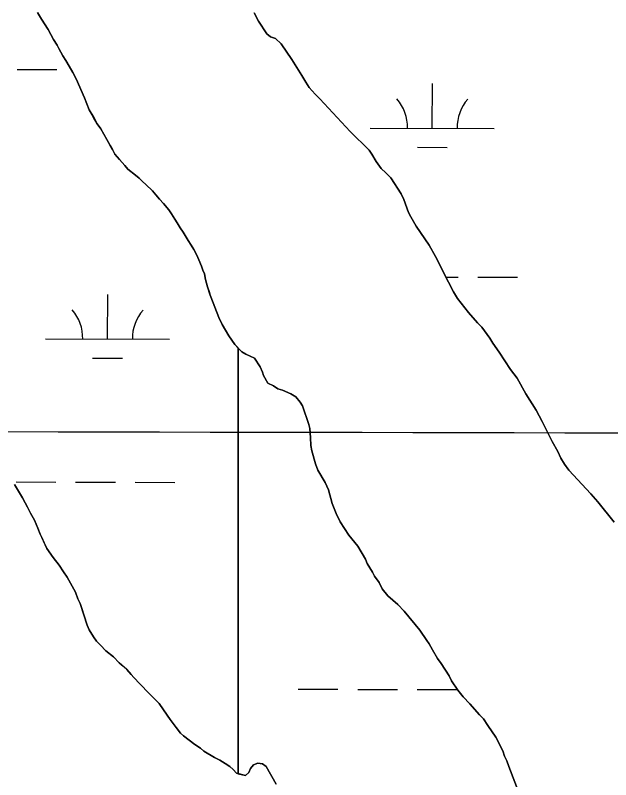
# Model space of a CAD drawing. Extents: x 3161514 to 3199414, y 831166 to 856601.
# Drawn here: x 3195461 to 3195941, y 848392 to 849009 of the extents above; entities that cross this region are included whole.
import ezdxf

# ---------------------------------------------------------------- set-up
doc = ezdxf.new("R2010")
doc.units = 0
for name, color, linetype in [('V-GRID-MAJR', 7, 'Continuous'), ('V-SITE-VEGE', 7, 'Continuous'), ('V-TOPO-SHOR', 7, 'Continuous'), ('V-WETL-SWMP', 7, 'Continuous')]:
    doc.layers.add(name, color=color, linetype=linetype)

msp = doc.modelspace()

# ---------------------------------------------------------------- linework, layer by layer
at = {"layer": 'V-GRID-MAJR'}
msp.add_spline([(3165741.648, 848757.608), (3170973.071, 848741.248), (3176204.497, 848725.65), (3181435.9250000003, 848710.812), (3186667.355, 848696.736), (3191898.788, 848683.42), (3197130.222, 848670.865), (3197130.223, 848670.865)], degree=3, dxfattribs=at)
at = {"layer": 'V-SITE-VEGE'}
for p, q in [((3195653.608, 849010.464), (3195657.045, 849003.851)), ((3195657.045, 849003.851), (3195663.926, 848993.4940000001)), ((3195663.926, 848993.4940000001), (3195666.795, 848991.1900000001)), ((3195666.795, 848991.1900000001), (3195670.816, 848989.748)), ((3195670.816, 848989.7479999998), (3195675.407, 848985.4289999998)), ((3195675.407, 848985.4289999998), (3195684.007, 848972.775)), ((3195684.007, 848972.775), (3195692.0330000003, 848960.116)), ((3195692.0330000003, 848960.116), (3195695.185, 848954.652)), ((3195695.185, 848954.652), (3195698.052, 848950.337)), ((3195698.052, 848950.337), (3195702.928, 848944.8709999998)), ((3195702.928, 848944.8709999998), (3195706.6580000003, 848941.1290000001)), ((3195706.6580000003, 848941.1290000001), (3195731.041, 848914.939)), ((3195731.041, 848914.939), (3195746.2460000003, 848899.6859999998)), ((3195746.2460000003, 848899.6859999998), (3195748.539, 848896.5239999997)), ((3195748.539, 848896.5239999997), (3195751.98, 848890.769)), ((3195751.98, 848890.769), (3195755.99, 848885.0159999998)), ((3195755.99, 848885.0159999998), (3195759.723, 848881.561)), ((3195759.723, 848881.561), (3195763.74, 848877.5299999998)), ((3195763.74, 848877.5299999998), (3195772.052, 848864.587)), ((3195772.052, 848864.587), (3195774.344, 848859.9849999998)), ((3195774.344, 848859.9849999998), (3195778.063, 848849.635)), ((3195778.063, 848849.635), (3195780.068, 848845.897)), ((3195780.068, 848845.897), (3195784.367, 848838.4180000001)), ((3195784.367, 848838.4180000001), (3195794.687, 848823.1719999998)), ((3195794.687, 848823.1719999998), (3195799.846, 848813.969)), ((3195799.846, 848813.969), (3195804.143, 848805.627)), ((3195804.143, 848805.627), (3195807.866, 848797.8629999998)), ((3195807.866, 848797.8629999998), (3195810.4420000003, 848793.261)), ((3195810.4420000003, 848793.261), (3195814.454, 848785.4969999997)), ((3195814.454, 848785.4969999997), (3195817.606, 848780.0309999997)), ((3195817.606, 848780.0309999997), (3195826.4960000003, 848768.8099999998)), ((3195826.4960000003, 848768.8099999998), (3195833.667, 848760.4670000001)), ((3195833.667, 848760.4670000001), (3195837.109, 848757.0139999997)), ((3195837.109, 848757.0139999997), (3195843.7060000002, 848748.095)), ((3195843.7060000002, 848748.095), (3195845.998, 848744.066)), ((3195845.998, 848744.066), (3195851.1580000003, 848736.876)), ((3195643.686, 848737.2079999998), (3195640.776, 848740.1279999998)), ((3195640.776, 848740.1279999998), (3195640.776, 848396.886)), ((3195646.846, 848735.1899999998), (3195643.686, 848737.2079999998)), ((3195650.293, 848733.748), (3195646.846, 848735.1899999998)), ((3195851.1580000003, 848736.876), (3195860.3310000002, 848722.779)), ((3195653.735, 848732.0179999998), (3195650.293, 848733.748)), ((3195658.325, 848725.1140000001), (3195653.735, 848732.0179999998)), ((3195660.33, 848720.801), (3195658.325, 848725.1140000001)), ((3195860.3310000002, 848722.779), (3195865.779, 848715.876)), ((3195661.186, 848717.9280000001), (3195660.33, 848720.801)), ((3195664.625, 848711.8859999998), (3195661.186, 848717.9280000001)), ((3195669.218, 848709.5800000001), (3195664.625, 848711.8859999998)), ((3195865.779, 848715.876), (3195872.656, 848703.221)), ((3195672.663, 848707.2760000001), (3195669.218, 848709.5800000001)), ((3195676.396, 848706.121), (3195672.663, 848707.2760000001)), ((3195683.29, 848703.235), (3195676.396, 848706.121)), ((3195687.308, 848700.927), (3195683.29, 848703.235)), ((3195690.751, 848696.6140000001), (3195687.308, 848700.927)), ((3195872.656, 848703.221), (3195880.967, 848689.9889999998)), ((3195692.469, 848693.4500000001), (3195690.751, 848696.6140000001)), ((3195697.6180000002, 848678.4999999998), (3195692.469, 848693.4500000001)), ((3195880.967, 848689.9889999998), (3195885.839, 848681.074)), ((3195885.839, 848681.074), (3195893.857, 848664.6819999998)), ((3195698.474, 848675.3369999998), (3195697.6180000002, 848678.4999999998)), ((3195699.037, 848668.1529999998), (3195698.474, 848675.3369999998)), ((3195699.3140000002, 848661.5439999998), (3195699.037, 848668.1529999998)), ((3195700.17, 848657.2309999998), (3195699.3140000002, 848661.5439999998)), ((3195893.857, 848664.6819999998), (3195898.443, 848656.6290000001)), ((3195703.0270000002, 848646.8829999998), (3195700.17, 848657.2309999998)), ((3195898.443, 848656.6290000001), (3195901.021, 848651.452)), ((3195901.021, 848651.452), (3195903.886, 848646.561)), ((3195705.0300000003, 848641.7069999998), (3195703.0270000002, 848646.8829999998)), ((3195903.886, 848646.561), (3195907.327, 848641.6699999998)), ((3195710.762, 848631.6410000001), (3195705.0300000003, 848641.7069999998)), ((3195907.327, 848641.6699999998), (3195925.114, 848622.6769999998)), ((3195713.625, 848625.8889999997), (3195710.762, 848631.6410000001)), ((3195716.482, 848614.6779999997), (3195713.625, 848625.8889999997)), ((3195925.114, 848622.6769999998), (3195930.848, 848616.06)), ((3195719.63, 848606.627), (3195716.482, 848614.6779999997)), ((3195930.848, 848616.06), (3195944.041, 848599.6599999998)), ((3195723.066, 848600.012), (3195719.63, 848606.627)), ((3195729.946, 848589.3689999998), (3195723.066, 848600.012)), ((3195732.239, 848586.2039999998), (3195729.946, 848589.3689999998)), ((3195737.114, 848580.4500000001), (3195732.239, 848586.2039999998)), ((3195743.419, 848569.806), (3195737.114, 848580.4500000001)), ((3195744.853, 848566.3569999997), (3195743.419, 848569.806)), ((3195749.1520000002, 848559.453), (3195744.853, 848566.3569999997)), ((3195750.583, 848556.289), (3195749.1520000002, 848559.453)), ((3195754.311, 848551.112), (3195750.583, 848556.289)), ((3195756.8850000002, 848545.935), (3195754.311, 848551.112)), ((3195761.511, 848540.421), (3195756.8850000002, 848545.935)), ((3195769.511, 848533.272), (3195761.511, 848540.421)), ((3195774.676, 848528.09), (3195769.511, 848533.272)), ((3195787.294, 848512.5499999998), (3195774.676, 848528.09)), ((3195792.739, 848504.2109999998), (3195787.294, 848512.5499999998)), ((3195794.748, 848501.622), (3195792.739, 848504.2109999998)), ((3195797.327, 848496.733), (3195794.748, 848501.622)), ((3195801.339, 848489.8279999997), (3195797.327, 848496.733)), ((3195804.4930000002, 848485.801), (3195801.339, 848489.8279999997)), ((3195810.799, 848475.735), (3195804.4930000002, 848485.801)), ((3195812.804, 848471.7089999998), (3195810.799, 848475.735)), ((3195817.964, 848464.23), (3195812.804, 848471.7089999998)), ((3195822.265, 848458.761), (3195817.964, 848464.23)), ((3195827.428, 848453.2930000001), (3195822.265, 848458.761)), ((3195835.461, 848444.3719999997), (3195827.428, 848453.2930000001)), ((3195838.617, 848441.2079999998), (3195835.461, 848444.3719999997)), ((3195842.055, 848435.742), (3195838.617, 848441.2079999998)), ((3195848.65, 848426.2490000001), (3195842.055, 848435.742)), ((3195854.091, 848415.3209999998), (3195848.65, 848426.2490000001)), ((3195855.523, 848411.0079999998), (3195854.091, 848415.3209999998)), ((3195857.528, 848407.269), (3195855.523, 848411.0079999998)), ((3195650.536, 848400.9550000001), (3195653.127, 848404.111)), ((3195653.127, 848404.111), (3195656.578, 848405.253)), ((3195656.578, 848405.253), (3195660.3140000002, 848404.961)), ((3195660.3140000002, 848404.9609999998), (3195663.183, 848402.6589999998)), ((3195663.183, 848402.6589999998), (3195671.207, 848388.564)), ((3195858.957, 848402.6709999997), (3195857.528, 848407.269)), ((3195867.256, 848380.8169999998), (3195858.957, 848402.6709999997)), ((3195640.776, 848396.886), (3195646.506, 848395.501)), ((3195646.506, 848395.5009999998), (3195649.381, 848397.795)), ((3195649.381, 848397.795), (3195650.536, 848400.9550000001))]:
    msp.add_line(p, q, dxfattribs=at)
for points in [[(3195600.448, 848826.971), (3195596.236, 848833.527), (3195593.971, 848837.046), (3195591.54, 848841.203), (3195589.596, 848844.242), (3195587.003, 848848.4), (3195584.74, 848851.5970000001), (3195580.38, 848856.708), (3195577.146, 848860.38), (3195574.4, 848863.735), (3195571.494, 848866.93), (3195566.329, 848872.036), (3195563.427, 848874.587), (3195560.842, 848877.137), (3195557.94, 848879.5310000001), (3195551.815, 848884.471), (3195549.23, 848887.346), (3195544.87, 848892.296), (3195541.315, 848896.4500000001), (3195539.207, 848900.29), (3195537.423, 848903.4890000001), (3195534.828, 848908.451), (3195529.805, 848916.926), (3195527.054, 848920.9230000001), (3195524.1380000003, 848926.041), (3195520.5700000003, 848932.441), (3195516.665, 848942.049), (3195513.736, 848948.772), (3195511.133, 848954.857), (3195509.6750000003, 848957.736), (3195507.4020000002, 848962.539), (3195504.483, 848967.659), (3195501.569, 848972.136), (3195499.302, 848975.816), (3195497.68, 848978.693), (3195496.058, 848981.733), (3195494.6, 848984.452), (3195491.843, 848989.091), (3195489.576, 848993.091), (3195487.466, 848997.093), (3195481.961, 849005.5650000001), (3195478.883, 849010.685)], [(3195460.22, 848630.214), (3195466.751, 848619.351), (3195468.8170000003, 848615.2760000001), (3195470.882, 848611.88), (3195473.294, 848607.127), (3195476.3910000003, 848601.353), (3195479.1520000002, 848594.898), (3195480.88, 848590.1410000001), (3195482.258, 848587.4230000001), (3195484.325, 848583.008), (3195486.395, 848578.5920000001), (3195491.546, 848571.127), (3195496.349, 848565.024), (3195499.785, 848559.593), (3195502.876, 848555.525), (3195509.415, 848543.299), (3195511.489, 848537.861), (3195513.214, 848534.1240000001), (3195514.598, 848530.044), (3195516.3310000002, 848524.947), (3195518.7600000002, 848516.787), (3195520.484, 848513.0480000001), (3195523.923, 848507.279), (3195526.325, 848503.885), (3195529.752, 848500.5), (3195533.864, 848496.094), (3195540.022, 848491.02), (3195544.8170000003, 848486.278), (3195547.899, 848483.571), (3195550.977, 848480.8640000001), (3195554.407, 848476.7980000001), (3195556.464, 848474.425), (3195561.2600000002, 848469.344), (3195568.799, 848461.551), (3195577.019, 848453.422), (3195580.454, 848448.333), (3195585.947, 848440.53), (3195588.349, 848437.479), (3195590.751, 848434.085), (3195594.182, 848429.6780000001), (3195596.58, 848427.306), (3195605.816, 848420.5480000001), (3195610.256, 848417.507), (3195612.997, 848415.139), (3195621.541, 848410.078), (3195625.981, 848407.719), (3195630.083, 848405.018), (3195633.843, 848402.654), (3195636.5810000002, 848400.285), (3195639.324, 848397.238), (3195640.776, 848396.886), (3195640.776, 848740.128), (3195637.951, 848742.962), (3195633.077, 848750.155), (3195627.918, 848759.072), (3195625.055, 848764.823), (3195618.708, 848781.567), (3195618.186, 848782.937), (3195617.205, 848785.821), (3195615.903, 848789.6630000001), (3195614.264, 848795.432), (3195613.437, 848799.921), (3195612.296, 848802.965), (3195610.994, 848806.328), (3195608.878, 848811.452), (3195607.254, 848814.9720000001), (3195604.821, 848819.773), (3195602.875, 848823.131), (3195600.448, 848826.971)]]:
    msp.add_lwpolyline(points, dxfattribs=at)
at = {"layer": 'V-TOPO-SHOR'}
for points in [[(3195478.883, 849010.685), (3195481.961, 849005.5650000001), (3195487.466, 848997.093), (3195489.576, 848993.091), (3195491.843, 848989.091), (3195494.6, 848984.452), (3195496.058, 848981.733), (3195497.68, 848978.693), (3195499.302, 848975.814), (3195501.569, 848972.136), (3195504.483, 848967.659), (3195507.4020000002, 848962.539), (3195509.6750000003, 848957.736), (3195511.1350000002, 848954.857), (3195513.736, 848948.772), (3195516.665, 848942.049), (3195518.617, 848937.246), (3195520.5700000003, 848932.441), (3195524.1380000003, 848926.041), (3195527.054, 848920.9230000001), (3195529.805, 848916.926), (3195534.828, 848908.449), (3195537.423, 848903.4890000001), (3195539.207, 848900.29), (3195541.315, 848896.4500000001), (3195544.87, 848892.296), (3195549.23, 848887.346), (3195551.815, 848884.471), (3195557.94, 848879.5310000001), (3195560.842, 848877.139), (3195563.427, 848874.587), (3195566.329, 848872.036), (3195571.494, 848866.93), (3195574.4, 848863.735), (3195577.146, 848860.38), (3195580.378, 848856.708), (3195584.74, 848851.5970000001), (3195587.003, 848848.4), (3195589.596, 848844.242), (3195591.54, 848841.2050000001), (3195593.971, 848837.046), (3195596.236, 848833.527), (3195600.446, 848826.971), (3195602.875, 848823.133), (3195604.821, 848819.773), (3195607.254, 848814.9720000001), (3195608.878, 848811.452), (3195610.994, 848806.328), (3195612.296, 848802.965), (3195613.437, 848799.921), (3195614.264, 848795.432), (3195615.903, 848789.6630000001), (3195617.207, 848785.821), (3195618.186, 848782.937), (3195618.708, 848781.567)], [(3195907.327, 848641.67), (3195903.886, 848646.561), (3195901.021, 848651.452), (3195898.443, 848656.6290000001), (3195893.857, 848664.682), (3195885.839, 848681.074), (3195880.967, 848689.9890000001), (3195872.656, 848703.221), (3195865.779, 848715.876), (3195860.3310000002, 848722.779), (3195851.1580000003, 848736.876), (3195845.998, 848744.066), (3195843.7060000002, 848748.095), (3195837.109, 848757.014), (3195833.667, 848760.4670000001), (3195826.4960000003, 848768.81), (3195817.606, 848780.0310000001), (3195814.454, 848785.497), (3195810.444, 848793.261), (3195807.866, 848797.863), (3195804.143, 848805.627), (3195799.846, 848813.969), (3195794.687, 848823.172), (3195784.367, 848838.4180000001), (3195780.068, 848845.897), (3195778.063, 848849.635), (3195774.344, 848859.985), (3195772.052, 848864.587), (3195763.74, 848877.53), (3195759.723, 848881.561), (3195755.992, 848885.0160000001), (3195751.98, 848890.769), (3195748.539, 848896.5210000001), (3195746.2460000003, 848899.686), (3195731.041, 848914.939), (3195706.6580000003, 848941.1290000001), (3195702.928, 848944.871), (3195698.052, 848950.337), (3195695.185, 848954.652), (3195692.0330000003, 848960.116), (3195684.007, 848972.773), (3195675.407, 848985.429), (3195670.816, 848989.748), (3195666.795, 848991.1900000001), (3195663.926, 848993.4940000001), (3195657.0470000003, 849003.851), (3195653.608, 849010.464)], [(3195618.708, 848781.567), (3195625.055, 848764.823), (3195627.918, 848759.072), (3195633.077, 848750.155), (3195637.951, 848742.962), (3195643.688, 848737.208), (3195646.846, 848735.1900000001), (3195650.293, 848733.748), (3195653.737, 848732.018), (3195658.325, 848725.1140000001), (3195660.33, 848720.801), (3195661.186, 848717.926), (3195664.625, 848711.886), (3195669.218, 848709.5800000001), (3195672.663, 848707.2760000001), (3195676.396, 848706.121), (3195683.288, 848703.235), (3195687.308, 848700.929), (3195690.751, 848696.6140000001), (3195692.469, 848693.4500000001), (3195697.6180000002, 848678.5), (3195698.474, 848675.337), (3195699.037, 848668.153), (3195699.3140000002, 848661.544), (3195700.17, 848657.231), (3195703.0270000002, 848646.883), (3195705.0300000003, 848641.707), (3195710.762, 848631.6410000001), (3195713.625, 848625.889), (3195716.482, 848614.6780000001), (3195719.63, 848606.627), (3195723.066, 848600.012), (3195729.946, 848589.3690000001), (3195732.239, 848586.204), (3195737.116, 848580.4500000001), (3195743.419, 848569.806), (3195744.853, 848566.357), (3195749.1520000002, 848559.453), (3195750.583, 848556.289), (3195754.311, 848551.112), (3195756.887, 848545.935), (3195761.511, 848540.421), (3195769.511, 848533.272), (3195774.676, 848528.09), (3195787.294, 848512.552), (3195792.739, 848504.211), (3195794.748, 848501.622), (3195797.327, 848496.733), (3195801.339, 848489.8300000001), (3195804.4930000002, 848485.801), (3195810.799, 848475.735), (3195812.804, 848471.709), (3195817.964, 848464.23), (3195822.265, 848458.761), (3195827.428, 848453.2930000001), (3195835.461, 848444.372), (3195838.617, 848441.208), (3195842.055, 848435.742), (3195848.65, 848426.2490000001), (3195854.091, 848415.321), (3195855.523, 848411.008), (3195857.528, 848407.269), (3195858.957, 848402.671), (3195867.256, 848380.817)], [(3195944.041, 848599.66), (3195930.848, 848616.058), (3195925.114, 848622.677), (3195907.327, 848641.67)], [(3195460.22, 848630.214), (3195466.751, 848619.351), (3195468.8170000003, 848615.2760000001), (3195470.882, 848611.88), (3195473.292, 848607.127), (3195476.3910000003, 848601.353), (3195479.1520000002, 848594.898), (3195480.88, 848590.1410000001), (3195482.258, 848587.4230000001), (3195484.327, 848583.008), (3195486.395, 848578.5920000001), (3195491.546, 848571.127), (3195496.349, 848565.024), (3195499.785, 848559.593), (3195502.874, 848555.523), (3195509.415, 848543.299), (3195511.489, 848537.861), (3195513.214, 848534.1240000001), (3195514.598, 848530.044), (3195516.3310000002, 848524.947), (3195518.7600000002, 848516.785), (3195520.484, 848513.0480000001), (3195523.923, 848507.279), (3195526.325, 848503.885), (3195529.752, 848500.5), (3195533.864, 848496.094), (3195540.022, 848491.02), (3195544.8170000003, 848486.278), (3195547.899, 848483.571), (3195550.977, 848480.8640000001), (3195554.407, 848476.796), (3195556.464, 848474.425), (3195561.2600000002, 848469.341), (3195568.799, 848461.551), (3195572.909, 848457.488), (3195577.019, 848453.422), (3195580.454, 848448.333), (3195585.947, 848440.53), (3195588.349, 848437.479), (3195590.751, 848434.085), (3195594.182, 848429.6780000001), (3195596.58, 848427.306), (3195605.8140000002, 848420.5480000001), (3195610.258, 848417.507), (3195612.997, 848415.139), (3195618.123, 848412.1020000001), (3195621.541, 848410.078), (3195625.981, 848407.719), (3195630.083, 848405.018), (3195633.843, 848402.654), (3195636.5810000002, 848400.285), (3195639.324, 848397.235)], [(3195639.324, 848397.235), (3195646.506, 848395.501), (3195649.381, 848397.795), (3195650.536, 848400.9550000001), (3195653.127, 848404.111), (3195656.578, 848405.253), (3195660.3140000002, 848404.961), (3195663.183, 848402.659), (3195671.207, 848388.564)]]:
    msp.add_lwpolyline(points, dxfattribs=at)
at = {"layer": 'V-WETL-SWMP'}
for p, q in [((3195462.5338066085, 848964.8374840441), (3195494.5336787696, 848964.7490757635)), ((3195797.2482412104, 848917.4826345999), (3195797.3476639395, 848953.4824456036)), ((3195747.24844096, 848917.6207725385), (3195847.2480414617, 848917.3444966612)), ((3195785.205672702, 848902.0848687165), (3195809.205576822, 848902.0185625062)), ((3195808.1298997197, 848797.381285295), (3195818.0725515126, 848797.353816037)), ((3195834.0724875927, 848797.3096118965), (3195866.072359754, 848797.2212036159)), ((3195535.3415441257, 848747.3928159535), (3195535.440966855, 848783.3926269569)), ((3195485.341743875, 848747.530953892), (3195585.341344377, 848747.254678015)), ((3195523.2989756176, 848731.9950500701), (3195547.298879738, 848731.9287438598)), ((3195461.6150439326, 848632.1642305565), (3195493.6149160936, 848632.075822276)), ((3195509.6148521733, 848632.0316181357), (3195541.614724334, 848631.9432098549)), ((3195557.6146604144, 848631.8990057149), (3195589.6145325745, 848631.810597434)), ((3195689.154300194, 848465.0341956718), (3195721.1541723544, 848464.9457873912)), ((3195737.154108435, 848464.9015832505), (3195769.153980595, 848464.8131749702)), ((3195785.1539166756, 848464.76897083), (3195817.153788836, 848464.6805625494))]:
    msp.add_line(p, q, dxfattribs=at)
for points in [[(3195491.844, 848989.0920000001), (3195489.575, 848993.091), (3195487.466, 848997.0920000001), (3195481.961, 849005.566), (3195478.883, 849010.685)], [(3195653.608, 849010.465), (3195657.046, 849003.851), (3195663.926, 848993.495), (3195666.795, 848991.191), (3195670.816, 848989.748), (3195675.407, 848985.43), (3195684.007, 848972.773), (3195692.0330000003, 848960.117), (3195695.185, 848954.652), (3195698.052, 848950.337), (3195702.928, 848944.87), (3195706.6580000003, 848941.128), (3195731.041, 848914.9400000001), (3195746.2460000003, 848899.686), (3195748.54, 848896.5210000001), (3195751.9790000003, 848890.768), (3195755.9930000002, 848885.015), (3195759.723, 848881.561), (3195763.74, 848877.5310000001), (3195772.052, 848864.587), (3195774.344, 848859.986), (3195778.063, 848849.635), (3195780.068, 848845.8960000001), (3195784.367, 848838.4180000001), (3195794.687, 848823.172), (3195799.845, 848813.968), (3195804.142, 848805.628), (3195807.865, 848797.8640000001), (3195810.444, 848793.262), (3195814.454, 848785.497), (3195817.606, 848780.032), (3195826.4960000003, 848768.811), (3195833.667, 848760.466), (3195837.11, 848757.013), (3195843.705, 848748.094), (3195845.997, 848744.067), (3195851.1580000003, 848736.875), (3195860.3310000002, 848722.78), (3195865.779, 848715.875), (3195872.656, 848703.22), (3195880.968, 848689.9890000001), (3195885.839, 848681.073), (3195893.858, 848664.681), (3195898.443, 848656.628), (3195901.021, 848651.451), (3195903.887, 848646.562), (3195907.327, 848641.671), (3195925.113, 848622.677), (3195930.849, 848616.059), (3195944.041, 848599.659)], [(3195817.964, 848464.229), (3195812.803, 848471.708), (3195810.798, 848475.735), (3195804.4930000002, 848485.802), (3195801.338, 848489.8300000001), (3195797.326, 848496.733), (3195794.748, 848501.622), (3195792.74, 848504.211), (3195787.294, 848512.5530000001), (3195774.6750000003, 848528.091), (3195769.511, 848533.2710000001), (3195761.512, 848540.422), (3195756.8880000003, 848545.935), (3195754.31, 848551.112), (3195750.583, 848556.29), (3195749.151, 848559.453), (3195744.852, 848566.357), (3195743.42, 848569.807), (3195737.115, 848580.449), (3195732.24, 848586.204), (3195729.946, 848589.3690000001), (3195723.066, 848600.012), (3195719.629, 848606.627), (3195716.481, 848614.6780000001), (3195713.625, 848625.889), (3195710.761, 848631.6410000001), (3195705.0300000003, 848641.707), (3195703.026, 848646.883), (3195700.169, 848657.232), (3195699.3140000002, 848661.544), (3195699.038, 848668.153), (3195698.474, 848675.338), (3195697.617, 848678.5), (3195692.469, 848693.451), (3195690.75, 848696.615), (3195687.308, 848700.93), (3195683.289, 848703.236), (3195676.397, 848706.12), (3195672.663, 848707.2760000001), (3195669.219, 848709.5800000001), (3195664.625, 848711.886), (3195661.186, 848717.926), (3195660.329, 848720.801), (3195658.324, 848725.115), (3195653.738, 848732.018), (3195650.292, 848733.748), (3195646.846, 848735.1900000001), (3195643.688, 848737.207), (3195637.951, 848742.963), (3195633.077, 848750.155), (3195627.919, 848759.071), (3195625.055, 848764.823), (3195618.708, 848781.568), (3195618.187, 848782.937), (3195615.903, 848789.664), (3195614.265, 848795.433), (3195613.437, 848799.922), (3195612.2970000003, 848802.964), (3195610.994, 848806.327), (3195608.879, 848811.451), (3195607.254, 848814.973), (3195604.8200000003, 848819.773), (3195602.875, 848823.133), (3195600.446, 848826.971), (3195596.236, 848833.527), (3195593.97, 848837.045), (3195591.539, 848841.204), (3195589.596, 848844.242), (3195587.004, 848848.4), (3195584.74, 848851.5970000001), (3195580.378, 848856.708), (3195577.147, 848860.381), (3195574.4, 848863.736), (3195571.4930000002, 848866.929), (3195566.329, 848872.036), (3195563.426, 848874.587), (3195560.843, 848877.14), (3195557.941, 848879.5310000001), (3195551.815, 848884.4720000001), (3195549.231, 848887.346), (3195544.87, 848892.296), (3195541.315, 848896.449), (3195539.207, 848900.289), (3195537.424, 848903.488), (3195534.828, 848908.449), (3195529.805, 848916.926), (3195527.054, 848920.9230000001), (3195524.137, 848926.042), (3195520.5700000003, 848932.442), (3195516.664, 848942.049), (3195513.737, 848948.773), (3195511.1350000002, 848954.857), (3195509.6750000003, 848957.737), (3195507.401, 848962.539), (3195504.483, 848967.658), (3195501.569, 848972.135), (3195499.301, 848975.814), (3195497.68, 848978.693), (3195496.058, 848981.733), (3195494.599, 848984.453), (3195491.844, 848989.0920000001)], [(3195671.2060000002, 848388.564), (3195663.183, 848402.658), (3195660.313, 848404.961), (3195656.578, 848405.2540000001), (3195653.128, 848404.11), (3195650.537, 848400.954), (3195649.382, 848397.795), (3195646.505, 848395.5), (3195639.324, 848397.236), (3195636.582, 848400.285), (3195633.844, 848402.654), (3195630.0840000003, 848405.017), (3195625.981, 848407.719), (3195621.54, 848410.078), (3195612.997, 848415.139), (3195610.259, 848417.507), (3195605.8140000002, 848420.5480000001), (3195596.58, 848427.307), (3195594.182, 848429.6780000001), (3195590.751, 848434.086), (3195588.348, 848437.479), (3195585.947, 848440.53), (3195580.453, 848448.333), (3195577.019, 848453.4230000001), (3195568.798, 848461.551), (3195561.261, 848469.3420000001), (3195556.464, 848474.424), (3195554.407, 848476.796), (3195550.978, 848480.8640000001), (3195544.8170000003, 848486.279), (3195540.022, 848491.02), (3195533.863, 848496.094), (3195529.751, 848500.4990000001), (3195526.326, 848503.885), (3195523.9220000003, 848507.278), (3195520.484, 848513.0480000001), (3195518.7600000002, 848516.785), (3195516.33, 848524.946), (3195513.213, 848534.1240000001), (3195511.489, 848537.861), (3195509.414, 848543.299), (3195502.874, 848555.523), (3195499.786, 848559.593), (3195496.349, 848565.023), (3195491.546, 848571.127), (3195486.395, 848578.591), (3195482.258, 848587.4230000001), (3195480.881, 848590.14), (3195479.151, 848594.898), (3195476.39, 848601.354), (3195473.292, 848607.127), (3195470.881, 848611.881), (3195468.818, 848615.2760000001), (3195466.751, 848619.351), (3195460.219, 848630.213)], [(3195958.786, 848296.189), (3195928.077, 848319.514), (3195922.91, 848323.257), (3195919.181, 848327.286), (3195913.73, 848332.755), (3195911.434, 848334.77), (3195905.125, 848342.539), (3195899.68, 848351.4550000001), (3195896.238, 848355.484), (3195891.36, 848359.802), (3195886.48, 848363.258), (3195869.261, 848377.079), (3195867.255, 848380.817), (3195858.957, 848402.67), (3195857.528, 848407.269), (3195855.522, 848411.008), (3195854.092, 848415.321), (3195848.65, 848426.2490000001), (3195842.056, 848435.742), (3195838.616, 848441.208), (3195835.461, 848444.373), (3195827.429, 848453.294), (3195822.265, 848458.762), (3195817.964, 848464.229)]]:
    msp.add_lwpolyline(points, dxfattribs=at)
for centre, radius, start, end in [((3195742.0068370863, 848918.1100581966), 35.24628790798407, 359.06988627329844, 40.61354460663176), ((3195852.4922679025, 848917.8048123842), 35.24628790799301, 139.06988132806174, 180.61353966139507), ((3195480.1001400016, 848748.0202395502), 35.24628790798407, 359.06988627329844, 40.61354460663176), ((3195590.585570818, 848747.7149937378), 35.24628790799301, 139.06988132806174, 180.61353966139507)]:
    msp.add_arc(centre, radius, start, end, dxfattribs=at)

doc.saveas('drawing.dxf')
